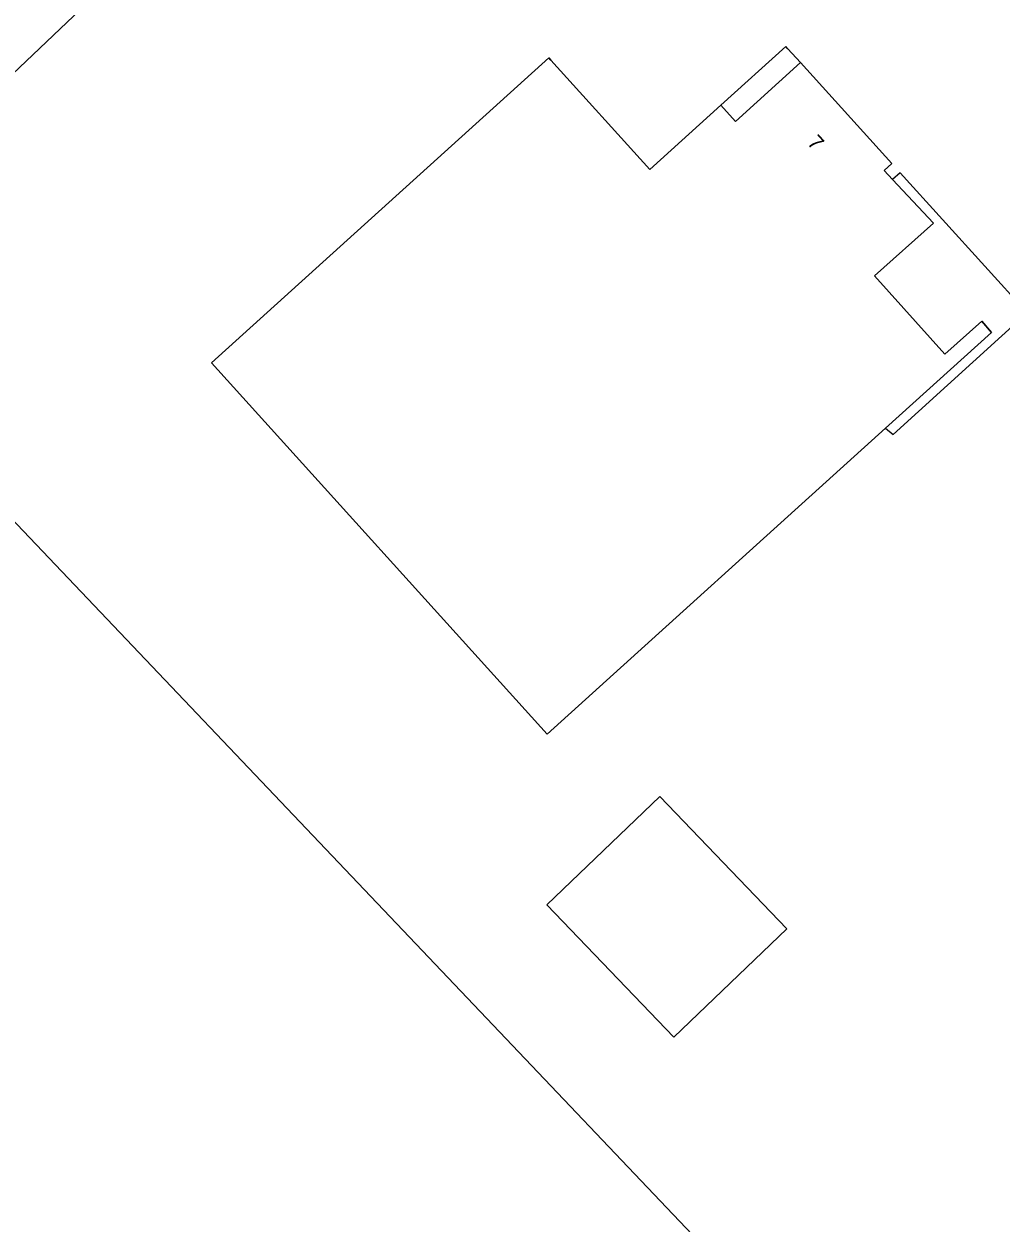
# Model space of a CAD drawing. Extents: x 156141 to 158132, y 385651 to 388333.
# Drawn here: x 156788.2 to 156852.5, y 387271.6 to 387350.6 of the extents above; entities that cross this region are included whole.
import ezdxf

# ---------------------------------------------------------------- set-up
doc = ezdxf.new("R2010")
doc.units = 0
for name, color, linetype in [('IMGEO_Erf', 7, 'Continuous'), ('IMGEO_Pand', 7, 'Continuous'), ('IMGEO_Pand_nummerreeks', 7, 'Continuous'), ('IMGEO_Pand_overbouw', 7, 'Continuous')]:
    doc.layers.add(name, color=color, linetype=linetype)

msp = doc.modelspace()

# ---------------------------------------------------------------- linework, layer by layer
at = {"layer": 'IMGEO_Erf'}
for points in [[(156778.428, 387338.825), (156743.868, 387375.181), (156776.596, 387406.29), (156792.452, 387389.646), (156794.718, 387391.806), (156792.227, 387394.419), (156803.185, 387404.865), (156810.748, 387396.917), (156811.404, 387396.227), (156815.398, 387392.025), (156816.067, 387391.32), (156823.559, 387383.434), (156812.6, 387372.99), (156810.109, 387375.603), (156807.83, 387373.433), (156811.152, 387369.94)], [(156800.529, 387328.312), (156822.748, 387348.411), (156822.88, 387348.264), (156829.402, 387341.055), (156834.076, 387345.288), (156835.041, 387344.224), (156839.327, 387348.101), (156845.352, 387341.449), (156844.848, 387340.992), (156845.389, 387340.397), (156848.09, 387337.525), (156844.204, 387334.06), (156848.838, 387328.881), (156851.278, 387331.064), (156851.911, 387330.318), (156844.939, 387324.007), (156822.64, 387303.857)], [(156830.057, 387299.746), (156838.434, 387291.02), (156830.996, 387283.88), (156822.619, 387292.606)]]:
    msp.add_lwpolyline(points, close=True, dxfattribs=at)
msp.add_lwpolyline([(156585.471, 387205.847), (156585.306, 387207.266), (156589.375, 387211.155), (156580.317, 387220.683), (156611.134, 387250), (156737.64, 387370.346), (156837.736, 387265.067)], dxfattribs=at)
at = {"layer": 'IMGEO_Pand'}
for points in [[(156823.559, 387383.434), (156816.067, 387391.32), (156815.398, 387392.025), (156811.404, 387396.227), (156810.748, 387396.917), (156803.185, 387404.865), (156792.227, 387394.419), (156794.718, 387391.806), (156792.452, 387389.646), (156776.596, 387406.29), (156743.868, 387375.181), (156778.428, 387338.825), (156811.152, 387369.94), (156807.83, 387373.433), (156810.109, 387375.603), (156812.6, 387372.99)], [(156851.911, 387330.318), (156851.278, 387331.064), (156848.838, 387328.881), (156844.204, 387334.06), (156848.09, 387337.525), (156845.389, 387340.397), (156844.848, 387340.992), (156845.352, 387341.449), (156839.327, 387348.101), (156835.041, 387344.224), (156834.076, 387345.288), (156829.402, 387341.055), (156822.88, 387348.264), (156822.748, 387348.411), (156800.529, 387328.312), (156822.64, 387303.857), (156844.939, 387324.007)], [(156830.057, 387299.746), (156822.619, 387292.606), (156830.996, 387283.88), (156838.434, 387291.02)]]:
    msp.add_lwpolyline(points, close=True, dxfattribs=at)
msp.add_lwpolyline([(156837.736, 387265.067), (156737.64, 387370.346), (156611.134, 387250)], dxfattribs=at)
at = {"layer": 'IMGEO_Pand_overbouw'}
for points in [[(156834.076, 387345.288), (156835.041, 387344.224), (156839.327, 387348.101), (156838.503, 387349.012), (156838.36, 387349.169)], [(156845.389, 387340.397), (156848.09, 387337.525), (156844.204, 387334.06), (156848.838, 387328.881), (156851.278, 387331.064), (156851.911, 387330.318), (156844.939, 387324.007), (156845.429, 387323.594), (156854.267, 387331.616), (156845.905, 387340.83)]]:
    msp.add_lwpolyline(points, close=True, dxfattribs=at)

# ---------------------------------------------------------------- texts
at = {"layer": 'IMGEO_Pand_nummerreeks'}
msp.add_text('7', height=1, rotation=312.16758, dxfattribs=at).set_placement((156839.726, 387342.774))

doc.saveas('drawing.dxf')
